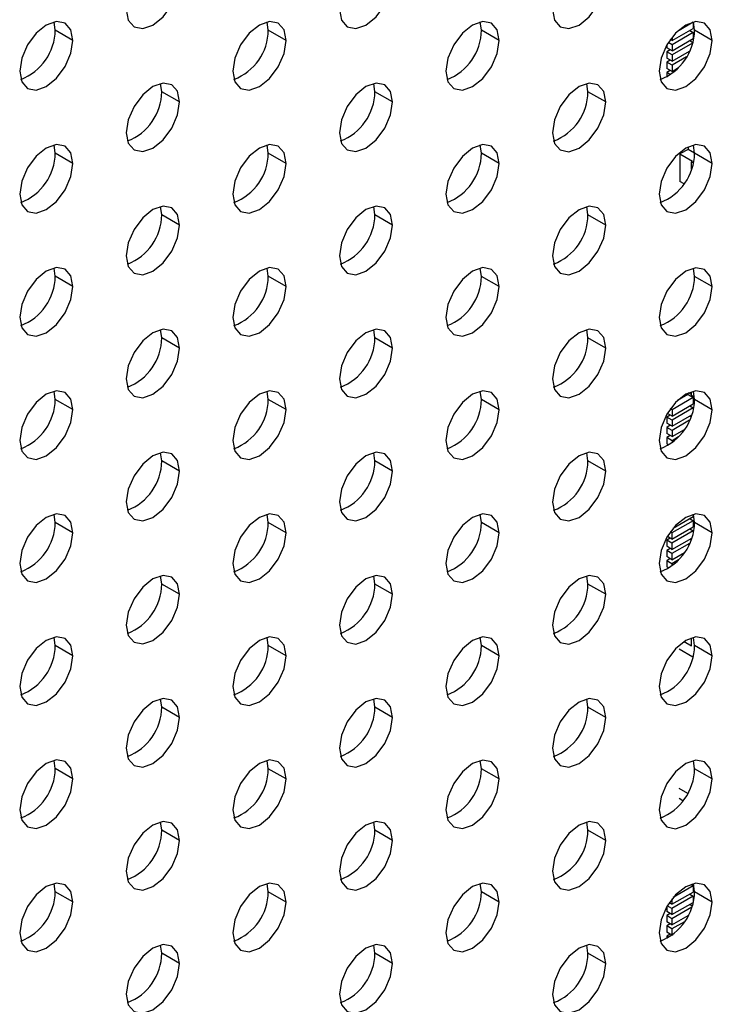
# Model space of a CAD drawing. Header units: millimetres. Extents: x 0 to 1118, y 0 to 864.
# Tile 292 of 304: x 1028.07 to 1032.67, y 672.38 to 678.91. Entities that reach past the tile are written whole.
import ezdxf

# ---------------------------------------------------------------- set-up
doc = ezdxf.new("R2010")
doc.units = ezdxf.units.MM

msp = doc.modelspace()

# ---------------------------------------------------------------- linework, layer by layer
at = {"color": 7, "linetype": 'Continuous', "lineweight": 25}
for p, q in [((1028.3052, 678.8422), (1028.2976, 678.8971)), ((1029.7195, 678.842), (1029.7118, 678.8969)), ((1031.1337, 678.8419), (1031.1261, 678.8968)), ((1032.3983, 678.7725), (1032.5397, 678.8541)), ((1032.5397, 678.8949), (1032.4337, 678.8337)), ((1032.5377, 678.8961), (1032.5397, 678.8949)), ((1032.5397, 678.8949), (1032.5397, 678.8541)), ((1032.5479, 678.8418), (1032.5403, 678.8967)), ((1028.4231, 678.7741), (1028.3052, 678.8422)), ((1029.8373, 678.774), (1029.7195, 678.842)), ((1031.2515, 678.7739), (1031.1337, 678.8419)), ((1032.5397, 678.8269), (1032.3983, 678.7452)), ((1032.3983, 678.7946), (1032.3983, 678.7725)), ((1032.3983, 678.7044), (1032.5397, 678.786)), ((1032.5161, 678.8405), (1032.5397, 678.8269)), ((1032.5397, 678.8269), (1032.5397, 678.786)), ((1032.6657, 678.7737), (1032.5479, 678.8418)), ((1032.3629, 678.7421), (1032.3629, 678.7248)), ((1032.3983, 678.7044), (1032.3629, 678.7248)), ((1032.3983, 678.7452), (1032.3735, 678.7596)), ((1032.3983, 678.7725), (1032.3867, 678.7792)), ((1032.5344, 678.7558), (1032.3983, 678.6772)), ((1032.3983, 678.7452), (1032.3983, 678.7044)), ((1032.5161, 678.7724), (1032.5359, 678.761)), ((1032.3865, 678.7112), (1032.3629, 678.6976)), ((1032.3983, 678.6772), (1032.3629, 678.6976)), ((1032.3629, 678.6976), (1032.3629, 678.6568)), ((1032.3983, 678.6364), (1032.3629, 678.6568)), ((1032.3983, 678.6364), (1032.5147, 678.7036)), ((1032.3983, 678.6772), (1032.3983, 678.6364)), ((1032.4944, 678.6646), (1032.3983, 678.6091)), ((1032.3865, 678.6432), (1032.3629, 678.6296)), ((1032.3983, 678.6091), (1032.3629, 678.6296)), ((1032.3629, 678.6296), (1032.3629, 678.5887)), ((1032.3983, 678.5683), (1032.3629, 678.5887)), ((1032.3983, 678.6091), (1032.3983, 678.5683)), ((1032.3983, 678.5683), (1032.4418, 678.5934)), ((1032.3865, 678.5751), (1032.3629, 678.5615)), ((1032.3886, 678.5467), (1032.3629, 678.5615)), ((1032.3629, 678.5615), (1032.3629, 678.5311)), ((1029.0124, 678.4338), (1029.0047, 678.4887)), ((1030.4266, 678.4337), (1030.4189, 678.4886)), ((1031.8408, 678.4336), (1031.8332, 678.4885)), ((1029.1302, 678.3658), (1029.0124, 678.4338)), ((1030.5444, 678.3657), (1030.4266, 678.4337)), ((1031.9586, 678.3655), (1031.8408, 678.4336)), ((1028.3052, 678.0256), (1028.2976, 678.0805)), ((1029.7195, 678.0255), (1029.7118, 678.0804)), ((1031.1337, 678.0254), (1031.1261, 678.0803)), ((1032.5044, 678.0674), (1032.5044, 678.0512)), ((1032.5479, 678.0252), (1032.5403, 678.0801)), ((1028.4231, 677.9576), (1028.3052, 678.0256)), ((1029.8373, 677.9575), (1029.7195, 678.0255)), ((1031.2515, 677.9573), (1031.1337, 678.0254)), ((1032.5044, 678.0512), (1032.4513, 678.0205)), ((1032.4513, 678.0205), (1032.5338, 677.9729)), ((1032.4513, 678.0205), (1032.4513, 677.8382)), ((1032.5479, 678.026), (1032.5044, 678.0512)), ((1032.6657, 677.9572), (1032.5479, 678.0252)), ((1032.5279, 677.9695), (1032.5338, 677.9729)), ((1032.5279, 677.9195), (1032.5279, 677.9695)), ((1032.5279, 677.9695), (1032.5404, 677.9623)), ((1032.4782, 677.8226), (1032.4513, 677.8382)), ((1029.0124, 677.6173), (1029.0047, 677.6722)), ((1029.1302, 677.5493), (1029.0124, 677.6173)), ((1030.4266, 677.6172), (1030.4189, 677.6721)), ((1030.5444, 677.5491), (1030.4266, 677.6172)), ((1031.8408, 677.617), (1031.8332, 677.6719)), ((1031.9586, 677.549), (1031.8408, 677.617)), ((1028.3052, 677.2091), (1028.2976, 677.264)), ((1029.7195, 677.209), (1029.7118, 677.2638)), ((1031.1337, 677.2088), (1031.1261, 677.2637)), ((1032.5479, 677.2087), (1032.5403, 677.2636)), ((1028.4231, 677.1411), (1028.3052, 677.2091)), ((1029.8373, 677.1409), (1029.7195, 677.209)), ((1031.2515, 677.1408), (1031.1337, 677.2088)), ((1032.6657, 677.1407), (1032.5479, 677.2087)), ((1029.0124, 676.8008), (1029.0047, 676.8556)), ((1030.4266, 676.8006), (1030.4189, 676.8555)), ((1031.8408, 676.8005), (1031.8332, 676.8554)), ((1029.1302, 676.7327), (1029.0124, 676.8008)), ((1030.5444, 676.7326), (1030.4266, 676.8006)), ((1031.9586, 676.7325), (1031.8408, 676.8005)), ((1028.3052, 676.3926), (1028.2976, 676.4474)), ((1029.7195, 676.3924), (1029.7118, 676.4473)), ((1031.1337, 676.3923), (1031.1261, 676.4472)), ((1032.5043, 676.4343), (1032.5043, 676.4249)), ((1032.5279, 676.4249), (1032.5083, 676.4362)), ((1032.5279, 676.4181), (1032.5279, 676.4437)), ((1032.5479, 676.3922), (1032.5403, 676.447)), ((1028.4231, 676.3245), (1028.3052, 676.3926)), ((1029.8373, 676.3244), (1029.7195, 676.3924)), ((1031.2515, 676.3243), (1031.1337, 676.3923)), ((1032.5397, 676.4044), (1032.3983, 676.3228)), ((1032.5043, 676.4249), (1032.4337, 676.3841)), ((1032.5043, 676.4249), (1032.5397, 676.4044)), ((1032.5474, 676.4068), (1032.5279, 676.4181)), ((1032.5397, 676.4044), (1032.5397, 676.3636)), ((1032.6657, 676.3241), (1032.5479, 676.3922)), ((1032.3983, 676.3228), (1032.3867, 676.3295)), ((1032.3983, 676.282), (1032.5397, 676.3636)), ((1032.5397, 676.3364), (1032.3983, 676.2548)), ((1032.3983, 676.3228), (1032.3983, 676.282)), ((1032.5161, 676.35), (1032.5397, 676.3364)), ((1032.5397, 676.3364), (1032.5397, 676.3259)), ((1032.3865, 676.2888), (1032.3629, 676.2752)), ((1032.3983, 676.2548), (1032.3629, 676.2752)), ((1032.3629, 676.2752), (1032.3629, 676.2343)), ((1032.3983, 676.282), (1032.3673, 676.2999)), ((1032.3983, 676.2139), (1032.529, 676.2894)), ((1032.3983, 676.2548), (1032.3983, 676.2139)), ((1032.5147, 676.2539), (1032.3983, 676.1867)), ((1032.5161, 676.282), (1032.5245, 676.2771)), ((1032.3983, 676.2139), (1032.3629, 676.2343)), ((1032.3865, 676.2207), (1032.3629, 676.2071)), ((1032.3983, 676.1867), (1032.3629, 676.2071)), ((1032.3629, 676.2071), (1032.3629, 676.1663)), ((1032.3983, 676.1459), (1032.481, 676.1937)), ((1032.3983, 676.1867), (1032.3983, 676.1459)), ((1032.3983, 676.1459), (1032.3629, 676.1663)), ((1032.3865, 676.1527), (1032.3629, 676.1391)), ((1032.3983, 676.1187), (1032.3629, 676.1391)), ((1032.3629, 676.1391), (1032.3629, 676.0983)), ((1032.4418, 676.1438), (1032.3983, 676.1187)), ((1032.3983, 676.1187), (1032.3983, 676.1041)), ((1032.3775, 676.0898), (1032.3629, 676.0983)), ((1029.0124, 675.9842), (1029.0047, 676.0391)), ((1029.1302, 675.9162), (1029.0124, 675.9842)), ((1030.4266, 675.9841), (1030.4189, 676.039)), ((1030.5444, 675.9161), (1030.4266, 675.9841)), ((1031.8408, 675.984), (1031.8332, 676.0388)), ((1031.9586, 675.9159), (1031.8408, 675.984)), ((1028.3052, 675.576), (1028.2976, 675.6309)), ((1029.7195, 675.5759), (1029.7118, 675.6308)), ((1031.1337, 675.5758), (1031.1261, 675.6306)), ((1032.5397, 675.5879), (1032.3982, 675.5063)), ((1032.4061, 675.538), (1032.5397, 675.6151)), ((1032.5161, 675.6015), (1032.5397, 675.5879)), ((1032.5397, 675.6304), (1032.5397, 675.6151)), ((1032.5397, 675.5879), (1032.5397, 675.5471)), ((1032.5479, 675.5756), (1032.5403, 675.6305)), ((1028.4231, 675.508), (1028.3052, 675.576)), ((1029.8373, 675.5079), (1029.7195, 675.5759)), ((1031.2515, 675.5077), (1031.1337, 675.5758)), ((1032.3982, 675.4654), (1032.5397, 675.5471)), ((1032.5397, 675.5199), (1032.3982, 675.4382)), ((1032.5161, 675.5335), (1032.5397, 675.5199)), ((1032.5397, 675.5199), (1032.5397, 675.5094)), ((1032.6657, 675.5076), (1032.5479, 675.5756)), ((1032.3865, 675.4722), (1032.3629, 675.4586)), ((1032.3982, 675.4382), (1032.3629, 675.4586)), ((1032.3629, 675.4586), (1032.3629, 675.4178)), ((1032.3982, 675.4654), (1032.3673, 675.4833)), ((1032.3982, 675.5063), (1032.3867, 675.513)), ((1032.3982, 675.5063), (1032.3982, 675.4654)), ((1032.3982, 675.3974), (1032.529, 675.4729)), ((1032.5161, 675.4654), (1032.5245, 675.4606)), ((1032.3982, 675.3974), (1032.3629, 675.4178)), ((1032.3865, 675.4042), (1032.3629, 675.3906)), ((1032.3982, 675.3702), (1032.3629, 675.3906)), ((1032.3629, 675.3906), (1032.3629, 675.3498)), ((1032.3982, 675.4382), (1032.3982, 675.3974)), ((1032.5147, 675.4374), (1032.3982, 675.3702)), ((1032.3982, 675.3293), (1032.3629, 675.3498)), ((1032.3865, 675.3361), (1032.3629, 675.3225)), ((1032.3982, 675.3021), (1032.3629, 675.3225)), ((1032.3629, 675.3225), (1032.3629, 675.2817)), ((1032.3982, 675.3293), (1032.481, 675.3771)), ((1032.3982, 675.3702), (1032.3982, 675.3293)), ((1032.4418, 675.3273), (1032.3982, 675.3021)), ((1032.3775, 675.2733), (1032.3629, 675.2817)), ((1032.3982, 675.3021), (1032.3982, 675.2875)), ((1029.0124, 675.1677), (1029.0047, 675.2226)), ((1030.4266, 675.1675), (1030.4189, 675.2224)), ((1031.8408, 675.1674), (1031.8332, 675.2223)), ((1029.1302, 675.0996), (1029.0124, 675.1677)), ((1030.5444, 675.0995), (1030.4266, 675.1675)), ((1031.9586, 675.0994), (1031.8408, 675.1674)), ((1028.3052, 674.7595), (1028.2976, 674.8144)), ((1029.7195, 674.7593), (1029.7118, 674.8142)), ((1031.1337, 674.7592), (1031.1261, 674.8141)), ((1032.5279, 674.7578), (1032.5279, 674.8106)), ((1032.5479, 674.7591), (1032.5403, 674.814)), ((1028.4231, 674.6914), (1028.3052, 674.7595)), ((1029.8373, 674.6913), (1029.7195, 674.7593)), ((1031.2515, 674.6912), (1031.1337, 674.7592)), ((1032.4454, 674.7373), (1032.5375, 674.6841)), ((1032.4781, 674.7865), (1032.5279, 674.7578)), ((1032.6657, 674.691), (1032.5479, 674.7591)), ((1029.0124, 674.3511), (1029.0047, 674.406)), ((1029.1302, 674.2831), (1029.0124, 674.3511)), ((1030.4266, 674.351), (1030.4189, 674.4059)), ((1030.5444, 674.283), (1030.4266, 674.351)), ((1031.8408, 674.3509), (1031.8332, 674.4058)), ((1031.9586, 674.2828), (1031.8408, 674.3509)), ((1028.3052, 673.9429), (1028.2976, 673.9978)), ((1029.7195, 673.9428), (1029.7118, 673.9977)), ((1031.1337, 673.9427), (1031.1261, 673.9976)), ((1032.5479, 673.9425), (1032.5403, 673.9974)), ((1028.4231, 673.8749), (1028.3052, 673.9429)), ((1029.8373, 673.8748), (1029.7195, 673.9428)), ((1031.2515, 673.8746), (1031.1337, 673.9427)), ((1032.6657, 673.8745), (1032.5479, 673.9425)), ((1032.5022, 673.7791), (1032.4454, 673.8119)), ((1032.4707, 673.7293), (1032.4454, 673.7439)), ((1029.0124, 673.5346), (1029.0047, 673.5895)), ((1030.4266, 673.5345), (1030.4189, 673.5893)), ((1031.8408, 673.5343), (1031.8332, 673.5892)), ((1029.1302, 673.4666), (1029.0124, 673.5346)), ((1030.5444, 673.4664), (1030.4266, 673.5345)), ((1031.9586, 673.4663), (1031.8408, 673.5343)), ((1028.3052, 673.1264), (1028.2976, 673.1813)), ((1029.7195, 673.1263), (1029.7118, 673.1811)), ((1031.1337, 673.1261), (1031.1261, 673.181)), ((1032.5221, 673.1756), (1032.5396, 673.1655)), ((1032.5479, 673.126), (1032.5403, 673.1809)), ((1028.4231, 673.0584), (1028.3052, 673.1264)), ((1029.8373, 673.0582), (1029.7195, 673.1263)), ((1031.2515, 673.0581), (1031.1337, 673.1261)), ((1032.3982, 673.043), (1032.5396, 673.1246)), ((1032.5396, 673.1655), (1032.4061, 673.0884)), ((1032.5161, 673.111), (1032.5396, 673.0974)), ((1032.5396, 673.1655), (1032.5396, 673.1246)), ((1032.6657, 673.058), (1032.5479, 673.126)), ((1032.3864, 673.0498), (1032.372, 673.0415)), ((1032.3982, 673.043), (1032.3799, 673.0536)), ((1032.5396, 673.0974), (1032.3982, 673.0158)), ((1032.3982, 673.0787), (1032.3982, 673.043)), ((1032.3982, 672.975), (1032.5388, 673.0561)), ((1032.5161, 673.043), (1032.5324, 673.0335)), ((1032.5396, 673.0974), (1032.5396, 673.0596)), ((1032.3629, 673.0262), (1032.3629, 672.9954)), ((1032.3982, 672.975), (1032.3629, 672.9954)), ((1032.3864, 672.9818), (1032.3629, 672.9682)), ((1032.3982, 673.0158), (1032.3672, 673.0337)), ((1032.529, 673.0232), (1032.3982, 672.9477)), ((1032.3982, 673.0158), (1032.3982, 672.975)), ((1032.3982, 672.9477), (1032.3629, 672.9682)), ((1032.3629, 672.9682), (1032.3629, 672.9273)), ((1032.3982, 672.9069), (1032.3629, 672.9273)), ((1032.3864, 672.9137), (1032.3629, 672.9001)), ((1032.3982, 672.9069), (1032.5055, 672.9688)), ((1032.3982, 672.9477), (1032.3982, 672.9069)), ((1032.481, 672.9275), (1032.3982, 672.8797)), ((1032.3982, 672.8797), (1032.3629, 672.9001)), ((1032.3629, 672.9001), (1032.3629, 672.8593)), ((1032.3982, 672.8389), (1032.3629, 672.8593)), ((1032.3864, 672.8457), (1032.3629, 672.8321)), ((1032.3982, 672.8797), (1032.3982, 672.8389)), ((1032.3982, 672.8389), (1032.4033, 672.8418)), ((1032.3775, 672.8236), (1032.3629, 672.8321)), ((1032.3629, 672.8321), (1032.3629, 672.8153)), ((1029.0124, 672.7181), (1029.0047, 672.7729)), ((1029.1302, 672.65), (1029.0124, 672.7181)), ((1030.4266, 672.7179), (1030.4189, 672.7728)), ((1030.5444, 672.6499), (1030.4266, 672.7179)), ((1031.8408, 672.7178), (1031.8332, 672.7727)), ((1031.9586, 672.6498), (1031.8408, 672.7178))]:
    msp.add_line(p, q, dxfattribs=at)
at = {"color": 7, "linetype": 'Continuous', "lineweight": 25, "flags": 128}
for points in [[(1028.7767, 678.9782), (1028.7901, 678.9079), (1028.8284, 678.8638), (1028.8858, 678.8527), (1028.9534, 678.8762), (1029.0211, 678.9308), (1029.0784, 679.0081), (1029.1167, 679.0965), (1029.1302, 679.1824)], [(1030.1909, 678.9781), (1030.2043, 678.9078), (1030.2426, 678.8637), (1030.3, 678.8525), (1030.3676, 678.876), (1030.4353, 678.9306), (1030.4926, 679.008), (1030.531, 679.0963), (1030.5444, 679.1822)], [(1031.6051, 678.978), (1031.6185, 678.9076), (1031.6569, 678.8635), (1031.7142, 678.8524), (1031.7819, 678.8759), (1031.8495, 678.9305), (1031.9069, 679.0079), (1031.9452, 679.0962), (1031.9586, 679.1821)], [(1028.4231, 678.7741), (1028.4096, 678.8445), (1028.3713, 678.8886), (1028.314, 678.8997), (1028.2463, 678.8762), (1028.1787, 678.8216), (1028.1213, 678.7443), (1028.083, 678.6559), (1028.0695, 678.57)], [(1029.8373, 678.774), (1029.8239, 678.8444), (1029.7855, 678.8885), (1029.7282, 678.8996), (1029.6605, 678.8761), (1029.5929, 678.8215), (1029.5355, 678.7441), (1029.4972, 678.6558), (1029.4838, 678.5699)], [(1031.2515, 678.7739), (1031.2381, 678.8442), (1031.1997, 678.8883), (1031.1424, 678.8995), (1031.0747, 678.876), (1031.0071, 678.8214), (1030.9497, 678.744), (1030.9114, 678.6557), (1030.898, 678.5698)], [(1032.6657, 678.7737), (1032.6523, 678.8441), (1032.614, 678.8882), (1032.5566, 678.8993), (1032.489, 678.8758), (1032.4213, 678.8212), (1032.364, 678.7439), (1032.3256, 678.6555), (1032.3122, 678.5696)], [(1028.0695, 678.57), (1028.083, 678.4997), (1028.1213, 678.4556), (1028.1787, 678.4444), (1028.2463, 678.468), (1028.314, 678.5226), (1028.3713, 678.5999), (1028.4096, 678.6883), (1028.4231, 678.7741)], [(1029.4838, 678.5699), (1029.4972, 678.4996), (1029.5355, 678.4555), (1029.5929, 678.4443), (1029.6605, 678.4678), (1029.7282, 678.5224), (1029.7855, 678.5998), (1029.8239, 678.6881), (1029.8373, 678.774)], [(1030.898, 678.5698), (1030.9114, 678.4994), (1030.9497, 678.4553), (1031.0071, 678.4442), (1031.0747, 678.4677), (1031.1424, 678.5223), (1031.1997, 678.5996), (1031.2381, 678.688), (1031.2515, 678.7739)], [(1032.3122, 678.5696), (1032.3256, 678.4993), (1032.364, 678.4552), (1032.4213, 678.444), (1032.489, 678.4676), (1032.5566, 678.5222), (1032.614, 678.5995), (1032.6523, 678.6879), (1032.6657, 678.7737)], [(1029.1302, 678.3658), (1029.1167, 678.4362), (1029.0784, 678.4803), (1029.0211, 678.4914), (1028.9534, 678.4679), (1028.8858, 678.4133), (1028.8284, 678.3359), (1028.7901, 678.2476), (1028.7767, 678.1617)], [(1030.5444, 678.3657), (1030.531, 678.436), (1030.4926, 678.4801), (1030.4353, 678.4913), (1030.3676, 678.4678), (1030.3, 678.4132), (1030.2426, 678.3358), (1030.2043, 678.2475), (1030.1909, 678.1616)], [(1031.9586, 678.3655), (1031.9452, 678.4359), (1031.9069, 678.48), (1031.8495, 678.4911), (1031.7819, 678.4676), (1031.7142, 678.413), (1031.6569, 678.3357), (1031.6185, 678.2473), (1031.6051, 678.1614)], [(1028.7767, 678.1617), (1028.7901, 678.0914), (1028.8284, 678.0473), (1028.8858, 678.0361), (1028.9534, 678.0596), (1029.0211, 678.1142), (1029.0784, 678.1916), (1029.1167, 678.2799), (1029.1302, 678.3658)], [(1030.1909, 678.1616), (1030.2043, 678.0912), (1030.2426, 678.0471), (1030.3, 678.036), (1030.3676, 678.0595), (1030.4353, 678.1141), (1030.4926, 678.1914), (1030.531, 678.2798), (1030.5444, 678.3657)], [(1031.6051, 678.1614), (1031.6185, 678.0911), (1031.6569, 678.047), (1031.7142, 678.0358), (1031.7819, 678.0594), (1031.8495, 678.114), (1031.9069, 678.1913), (1031.9452, 678.2797), (1031.9586, 678.3655)], [(1028.4231, 677.9576), (1028.4096, 678.028), (1028.3713, 678.0721), (1028.314, 678.0832), (1028.2463, 678.0597), (1028.1787, 678.0051), (1028.1213, 677.9277), (1028.083, 677.8394), (1028.0695, 677.7535)], [(1029.8373, 677.9575), (1029.8239, 678.0278), (1029.7855, 678.0719), (1029.7282, 678.0831), (1029.6605, 678.0596), (1029.5929, 678.005), (1029.5355, 677.9276), (1029.4972, 677.8393), (1029.4838, 677.7534)], [(1031.2515, 677.9573), (1031.2381, 678.0277), (1031.1997, 678.0718), (1031.1424, 678.0829), (1031.0747, 678.0594), (1031.0071, 678.0048), (1030.9497, 677.9275), (1030.9114, 677.8391), (1030.898, 677.7532)], [(1032.6657, 677.9572), (1032.6523, 678.0276), (1032.614, 678.0717), (1032.5566, 678.0828), (1032.489, 678.0593), (1032.4213, 678.0047), (1032.364, 677.9273), (1032.3256, 677.839), (1032.3122, 677.7531)], [(1028.0695, 677.7535), (1028.083, 677.6832), (1028.1213, 677.639), (1028.1787, 677.6279), (1028.2463, 677.6514), (1028.314, 677.706), (1028.3713, 677.7834), (1028.4096, 677.8717), (1028.4231, 677.9576)], [(1029.4838, 677.7534), (1029.4972, 677.683), (1029.5355, 677.6389), (1029.5929, 677.6278), (1029.6605, 677.6513), (1029.7282, 677.7059), (1029.7855, 677.7832), (1029.8239, 677.8716), (1029.8373, 677.9575)], [(1030.898, 677.7532), (1030.9114, 677.6829), (1030.9497, 677.6388), (1031.0071, 677.6276), (1031.0747, 677.6512), (1031.1424, 677.7057), (1031.1997, 677.7831), (1031.2381, 677.8715), (1031.2515, 677.9573)], [(1032.3122, 677.7531), (1032.3256, 677.6828), (1032.364, 677.6387), (1032.4213, 677.6275), (1032.489, 677.651), (1032.5566, 677.7056), (1032.614, 677.783), (1032.6523, 677.8713), (1032.6657, 677.9572)], [(1029.1302, 677.5493), (1029.1167, 677.6196), (1029.0784, 677.6637), (1029.0211, 677.6749), (1028.9534, 677.6514), (1028.8858, 677.5968), (1028.8284, 677.5194), (1028.7901, 677.4311), (1028.7767, 677.3452)], [(1030.5444, 677.5491), (1030.531, 677.6195), (1030.4926, 677.6636), (1030.4353, 677.6747), (1030.3676, 677.6512), (1030.3, 677.5966), (1030.2426, 677.5193), (1030.2043, 677.4309), (1030.1909, 677.345)], [(1031.9586, 677.549), (1031.9452, 677.6194), (1031.9069, 677.6635), (1031.8495, 677.6746), (1031.7819, 677.6511), (1031.7142, 677.5965), (1031.6569, 677.5191), (1031.6185, 677.4308), (1031.6051, 677.3449)], [(1028.7767, 677.3452), (1028.7901, 677.2748), (1028.8284, 677.2307), (1028.8858, 677.2196), (1028.9534, 677.2431), (1029.0211, 677.2977), (1029.0784, 677.375), (1029.1167, 677.4634), (1029.1302, 677.5493)], [(1030.1909, 677.345), (1030.2043, 677.2747), (1030.2426, 677.2306), (1030.3, 677.2194), (1030.3676, 677.243), (1030.4353, 677.2975), (1030.4926, 677.3749), (1030.531, 677.4633), (1030.5444, 677.5491)], [(1031.6051, 677.3449), (1031.6185, 677.2746), (1031.6569, 677.2304), (1031.7142, 677.2193), (1031.7819, 677.2428), (1031.8495, 677.2974), (1031.9069, 677.3748), (1031.9452, 677.4631), (1031.9586, 677.549)], [(1028.4231, 677.1411), (1028.4096, 677.2114), (1028.3713, 677.2555), (1028.314, 677.2667), (1028.2463, 677.2432), (1028.1787, 677.1886), (1028.1213, 677.1112), (1028.083, 677.0229), (1028.0695, 676.937)], [(1029.8373, 677.1409), (1029.8239, 677.2113), (1029.7855, 677.2554), (1029.7282, 677.2665), (1029.6605, 677.243), (1029.5929, 677.1884), (1029.5355, 677.1111), (1029.4972, 677.0227), (1029.4838, 676.9368)], [(1031.2515, 677.1408), (1031.2381, 677.2112), (1031.1997, 677.2553), (1031.1424, 677.2664), (1031.0747, 677.2429), (1031.0071, 677.1883), (1030.9497, 677.1109), (1030.9114, 677.0226), (1030.898, 676.9367)], [(1032.6657, 677.1407), (1032.6523, 677.211), (1032.614, 677.2551), (1032.5566, 677.2663), (1032.489, 677.2428), (1032.4213, 677.1882), (1032.364, 677.1108), (1032.3256, 677.0225), (1032.3122, 676.9366)], [(1028.0695, 676.937), (1028.083, 676.8666), (1028.1213, 676.8225), (1028.1787, 676.8114), (1028.2463, 676.8349), (1028.314, 676.8895), (1028.3713, 676.9668), (1028.4096, 677.0552), (1028.4231, 677.1411)], [(1029.4838, 676.9368), (1029.4972, 676.8665), (1029.5355, 676.8224), (1029.5929, 676.8112), (1029.6605, 676.8347), (1029.7282, 676.8893), (1029.7855, 676.9667), (1029.8239, 677.055), (1029.8373, 677.1409)], [(1030.898, 676.9367), (1030.9114, 676.8663), (1030.9497, 676.8222), (1031.0071, 676.8111), (1031.0747, 676.8346), (1031.1424, 676.8892), (1031.1997, 676.9666), (1031.2381, 677.0549), (1031.2515, 677.1408)], [(1032.3122, 676.9366), (1032.3256, 676.8662), (1032.364, 676.8221), (1032.4213, 676.811), (1032.489, 676.8345), (1032.5566, 676.8891), (1032.614, 676.9664), (1032.6523, 677.0548), (1032.6657, 677.1407)], [(1029.1302, 676.7327), (1029.1167, 676.8031), (1029.0784, 676.8472), (1029.0211, 676.8583), (1028.9534, 676.8348), (1028.8858, 676.7802), (1028.8284, 676.7029), (1028.7901, 676.6145), (1028.7767, 676.5286)], [(1030.5444, 676.7326), (1030.531, 676.8029), (1030.4926, 676.8471), (1030.4353, 676.8582), (1030.3676, 676.8347), (1030.3, 676.7801), (1030.2426, 676.7027), (1030.2043, 676.6144), (1030.1909, 676.5285)], [(1031.9586, 676.7325), (1031.9452, 676.8028), (1031.9069, 676.8469), (1031.8495, 676.8581), (1031.7819, 676.8345), (1031.7142, 676.78), (1031.6569, 676.7026), (1031.6185, 676.6142), (1031.6051, 676.5284)], [(1028.7767, 676.5286), (1028.7901, 676.4583), (1028.8284, 676.4142), (1028.8858, 676.403), (1028.9534, 676.4265), (1029.0211, 676.4811), (1029.0784, 676.5585), (1029.1167, 676.6468), (1029.1302, 676.7327)], [(1030.1909, 676.5285), (1030.2043, 676.4581), (1030.2426, 676.414), (1030.3, 676.4029), (1030.3676, 676.4264), (1030.4353, 676.481), (1030.4926, 676.5584), (1030.531, 676.6467), (1030.5444, 676.7326)], [(1031.6051, 676.5284), (1031.6185, 676.458), (1031.6569, 676.4139), (1031.7142, 676.4028), (1031.7819, 676.4263), (1031.8495, 676.4809), (1031.9069, 676.5582), (1031.9452, 676.6466), (1031.9586, 676.7325)], [(1028.4231, 676.3245), (1028.4096, 676.3949), (1028.3713, 676.439), (1028.314, 676.4501), (1028.2463, 676.4266), (1028.1787, 676.372), (1028.1213, 676.2947), (1028.083, 676.2063), (1028.0695, 676.1204)], [(1029.8373, 676.3244), (1029.8239, 676.3947), (1029.7855, 676.4388), (1029.7282, 676.45), (1029.6605, 676.4265), (1029.5929, 676.3719), (1029.5355, 676.2945), (1029.4972, 676.2062), (1029.4838, 676.1203)], [(1031.2515, 676.3243), (1031.2381, 676.3946), (1031.1997, 676.4387), (1031.1424, 676.4499), (1031.0747, 676.4263), (1031.0071, 676.3718), (1030.9497, 676.2944), (1030.9114, 676.206), (1030.898, 676.1202)], [(1032.6657, 676.3241), (1032.6523, 676.3945), (1032.614, 676.4386), (1032.5566, 676.4497), (1032.489, 676.4262), (1032.4213, 676.3716), (1032.364, 676.2943), (1032.3256, 676.2059), (1032.3122, 676.12)], [(1028.0695, 676.1204), (1028.083, 676.0501), (1028.1213, 676.006), (1028.1787, 675.9948), (1028.2463, 676.0183), (1028.314, 676.0729), (1028.3713, 676.1503), (1028.4096, 676.2386), (1028.4231, 676.3245)], [(1029.4838, 676.1203), (1029.4972, 676.0499), (1029.5355, 676.0058), (1029.5929, 675.9947), (1029.6605, 676.0182), (1029.7282, 676.0728), (1029.7855, 676.1502), (1029.8239, 676.2385), (1029.8373, 676.3244)], [(1030.898, 676.1202), (1030.9114, 676.0498), (1030.9497, 676.0057), (1031.0071, 675.9946), (1031.0747, 676.0181), (1031.1424, 676.0727), (1031.1997, 676.15), (1031.2381, 676.2384), (1031.2515, 676.3243)], [(1032.3122, 676.12), (1032.3256, 676.0497), (1032.364, 676.0056), (1032.4213, 675.9944), (1032.489, 676.0179), (1032.5566, 676.0725), (1032.614, 676.1499), (1032.6523, 676.2382), (1032.6657, 676.3241)], [(1029.1302, 675.9162), (1029.1167, 675.9865), (1029.0784, 676.0306), (1029.0211, 676.0418), (1028.9534, 676.0183), (1028.8858, 675.9637), (1028.8284, 675.8863), (1028.7901, 675.798), (1028.7767, 675.7121)], [(1030.5444, 675.9161), (1030.531, 675.9864), (1030.4926, 676.0305), (1030.4353, 676.0417), (1030.3676, 676.0181), (1030.3, 675.9635), (1030.2426, 675.8862), (1030.2043, 675.7978), (1030.1909, 675.712)], [(1031.9586, 675.9159), (1031.9452, 675.9863), (1031.9069, 676.0304), (1031.8495, 676.0415), (1031.7819, 676.018), (1031.7142, 675.9634), (1031.6569, 675.8861), (1031.6185, 675.7977), (1031.6051, 675.7118)], [(1028.7767, 675.7121), (1028.7901, 675.6417), (1028.8284, 675.5976), (1028.8858, 675.5865), (1028.9534, 675.61), (1029.0211, 675.6646), (1029.0784, 675.742), (1029.1167, 675.8303), (1029.1302, 675.9162)], [(1030.1909, 675.712), (1030.2043, 675.6416), (1030.2426, 675.5975), (1030.3, 675.5864), (1030.3676, 675.6099), (1030.4353, 675.6645), (1030.4926, 675.7418), (1030.531, 675.8302), (1030.5444, 675.9161)], [(1031.6051, 675.7118), (1031.6185, 675.6415), (1031.6569, 675.5974), (1031.7142, 675.5862), (1031.7819, 675.6097), (1031.8495, 675.6643), (1031.9069, 675.7417), (1031.9452, 675.83), (1031.9586, 675.9159)], [(1028.4231, 675.508), (1028.4096, 675.5783), (1028.3713, 675.6224), (1028.314, 675.6336), (1028.2463, 675.6101), (1028.1787, 675.5555), (1028.1213, 675.4781), (1028.083, 675.3898), (1028.0695, 675.3039)], [(1029.8373, 675.5079), (1029.8239, 675.5782), (1029.7855, 675.6223), (1029.7282, 675.6335), (1029.6605, 675.6099), (1029.5929, 675.5553), (1029.5355, 675.478), (1029.4972, 675.3896), (1029.4838, 675.3037)], [(1031.2515, 675.5077), (1031.2381, 675.5781), (1031.1997, 675.6222), (1031.1424, 675.6333), (1031.0747, 675.6098), (1031.0071, 675.5552), (1030.9497, 675.4779), (1030.9114, 675.3895), (1030.898, 675.3036)], [(1032.6657, 675.5076), (1032.6523, 675.5779), (1032.614, 675.622), (1032.5566, 675.6332), (1032.489, 675.6097), (1032.4213, 675.5551), (1032.364, 675.4777), (1032.3256, 675.3894), (1032.3122, 675.3035)], [(1028.0695, 675.3039), (1028.083, 675.2335), (1028.1213, 675.1894), (1028.1787, 675.1783), (1028.2463, 675.2018), (1028.314, 675.2564), (1028.3713, 675.3337), (1028.4096, 675.4221), (1028.4231, 675.508)], [(1029.4838, 675.3037), (1029.4972, 675.2334), (1029.5355, 675.1893), (1029.5929, 675.1782), (1029.6605, 675.2017), (1029.7282, 675.2563), (1029.7855, 675.3336), (1029.8239, 675.422), (1029.8373, 675.5079)], [(1030.898, 675.3036), (1030.9114, 675.2333), (1030.9497, 675.1892), (1031.0071, 675.178), (1031.0747, 675.2015), (1031.1424, 675.2561), (1031.1997, 675.3335), (1031.2381, 675.4218), (1031.2515, 675.5077)], [(1032.3122, 675.3035), (1032.3256, 675.2331), (1032.364, 675.189), (1032.4213, 675.1779), (1032.489, 675.2014), (1032.5566, 675.256), (1032.614, 675.3334), (1032.6523, 675.4217), (1032.6657, 675.5076)], [(1029.1302, 675.0996), (1029.1167, 675.17), (1029.0784, 675.2141), (1029.0211, 675.2252), (1028.9534, 675.2017), (1028.8858, 675.1471), (1028.8284, 675.0698), (1028.7901, 674.9814), (1028.7767, 674.8955)], [(1030.5444, 675.0995), (1030.531, 675.1699), (1030.4926, 675.214), (1030.4353, 675.2251), (1030.3676, 675.2016), (1030.3, 675.147), (1030.2426, 675.0696), (1030.2043, 674.9813), (1030.1909, 674.8954)], [(1031.9586, 675.0994), (1031.9452, 675.1697), (1031.9069, 675.2138), (1031.8495, 675.225), (1031.7819, 675.2015), (1031.7142, 675.1469), (1031.6569, 675.0695), (1031.6185, 674.9812), (1031.6051, 674.8953)], [(1028.7767, 674.8955), (1028.7901, 674.8252), (1028.8284, 674.7811), (1028.8858, 674.7699), (1028.9534, 674.7935), (1029.0211, 674.8481), (1029.0784, 674.9254), (1029.1167, 675.0138), (1029.1302, 675.0996)], [(1030.1909, 674.8954), (1030.2043, 674.8251), (1030.2426, 674.781), (1030.3, 674.7698), (1030.3676, 674.7933), (1030.4353, 674.8479), (1030.4926, 674.9253), (1030.531, 675.0136), (1030.5444, 675.0995)], [(1031.6051, 674.8953), (1031.6185, 674.8249), (1031.6569, 674.7808), (1031.7142, 674.7697), (1031.7819, 674.7932), (1031.8495, 674.8478), (1031.9069, 674.9251), (1031.9452, 675.0135), (1031.9586, 675.0994)], [(1028.4231, 674.6914), (1028.4096, 674.7618), (1028.3713, 674.8059), (1028.314, 674.817), (1028.2463, 674.7935), (1028.1787, 674.7389), (1028.1213, 674.6616), (1028.083, 674.5732), (1028.0695, 674.4873)], [(1029.8373, 674.6913), (1029.8239, 674.7617), (1029.7855, 674.8058), (1029.7282, 674.8169), (1029.6605, 674.7934), (1029.5929, 674.7388), (1029.5355, 674.6614), (1029.4972, 674.5731), (1029.4838, 674.4872)], [(1031.2515, 674.6912), (1031.2381, 674.7615), (1031.1997, 674.8056), (1031.1424, 674.8168), (1031.0747, 674.7933), (1031.0071, 674.7387), (1030.9497, 674.6613), (1030.9114, 674.573), (1030.898, 674.4871)], [(1032.6657, 674.691), (1032.6523, 674.7614), (1032.614, 674.8055), (1032.5566, 674.8166), (1032.489, 674.7931), (1032.4213, 674.7385), (1032.364, 674.6612), (1032.3256, 674.5728), (1032.3122, 674.4869)], [(1028.0695, 674.4873), (1028.083, 674.417), (1028.1213, 674.3729), (1028.1787, 674.3617), (1028.2463, 674.3853), (1028.314, 674.4398), (1028.3713, 674.5172), (1028.4096, 674.6056), (1028.4231, 674.6914)], [(1029.4838, 674.4872), (1029.4972, 674.4169), (1029.5355, 674.3728), (1029.5929, 674.3616), (1029.6605, 674.3851), (1029.7282, 674.4397), (1029.7855, 674.5171), (1029.8239, 674.6054), (1029.8373, 674.6913)], [(1030.898, 674.4871), (1030.9114, 674.4167), (1030.9497, 674.3726), (1031.0071, 674.3615), (1031.0747, 674.385), (1031.1424, 674.4396), (1031.1997, 674.5169), (1031.2381, 674.6053), (1031.2515, 674.6912)], [(1032.3122, 674.4869), (1032.3256, 674.4166), (1032.364, 674.3725), (1032.4213, 674.3613), (1032.489, 674.3849), (1032.5566, 674.4395), (1032.614, 674.5168), (1032.6523, 674.6052), (1032.6657, 674.691)], [(1029.1302, 674.2831), (1029.1167, 674.3535), (1029.0784, 674.3976), (1029.0211, 674.4087), (1028.9534, 674.3852), (1028.8858, 674.3306), (1028.8284, 674.2532), (1028.7901, 674.1649), (1028.7767, 674.079)], [(1030.5444, 674.283), (1030.531, 674.3533), (1030.4926, 674.3974), (1030.4353, 674.4086), (1030.3676, 674.3851), (1030.3, 674.3305), (1030.2426, 674.2531), (1030.2043, 674.1648), (1030.1909, 674.0789)], [(1031.9586, 674.2828), (1031.9452, 674.3532), (1031.9069, 674.3973), (1031.8495, 674.4084), (1031.7819, 674.3849), (1031.7142, 674.3303), (1031.6569, 674.253), (1031.6185, 674.1646), (1031.6051, 674.0787)], [(1028.7767, 674.079), (1028.7901, 674.0087), (1028.8284, 673.9645), (1028.8858, 673.9534), (1028.9534, 673.9769), (1029.0211, 674.0315), (1029.0784, 674.1089), (1029.1167, 674.1972), (1029.1302, 674.2831)], [(1030.1909, 674.0789), (1030.2043, 674.0085), (1030.2426, 673.9644), (1030.3, 673.9533), (1030.3676, 673.9768), (1030.4353, 674.0314), (1030.4926, 674.1087), (1030.531, 674.1971), (1030.5444, 674.283)], [(1031.6051, 674.0787), (1031.6185, 674.0084), (1031.6569, 673.9643), (1031.7142, 673.9531), (1031.7819, 673.9767), (1031.8495, 674.0312), (1031.9069, 674.1086), (1031.9452, 674.197), (1031.9586, 674.2828)], [(1028.4231, 673.8749), (1028.4096, 673.9453), (1028.3713, 673.9894), (1028.314, 674.0005), (1028.2463, 673.977), (1028.1787, 673.9224), (1028.1213, 673.845), (1028.083, 673.7567), (1028.0695, 673.6708)], [(1029.8373, 673.8748), (1029.8239, 673.9451), (1029.7855, 673.9892), (1029.7282, 674.0004), (1029.6605, 673.9769), (1029.5929, 673.9223), (1029.5355, 673.8449), (1029.4972, 673.7566), (1029.4838, 673.6707)], [(1031.2515, 673.8746), (1031.2381, 673.945), (1031.1997, 673.9891), (1031.1424, 674.0002), (1031.0747, 673.9767), (1031.0071, 673.9221), (1030.9497, 673.8448), (1030.9114, 673.7564), (1030.898, 673.6705)], [(1032.6657, 673.8745), (1032.6523, 673.9449), (1032.614, 673.989), (1032.5566, 674.0001), (1032.489, 673.9766), (1032.4213, 673.922), (1032.364, 673.8446), (1032.3256, 673.7563), (1032.3122, 673.6704)], [(1028.0695, 673.6708), (1028.083, 673.6005), (1028.1213, 673.5563), (1028.1787, 673.5452), (1028.2463, 673.5687), (1028.314, 673.6233), (1028.3713, 673.7007), (1028.4096, 673.789), (1028.4231, 673.8749)], [(1029.4838, 673.6707), (1029.4972, 673.6003), (1029.5355, 673.5562), (1029.5929, 673.5451), (1029.6605, 673.5686), (1029.7282, 673.6232), (1029.7855, 673.7005), (1029.8239, 673.7889), (1029.8373, 673.8748)], [(1030.898, 673.6705), (1030.9114, 673.6002), (1030.9497, 673.5561), (1031.0071, 673.5449), (1031.0747, 673.5685), (1031.1424, 673.623), (1031.1997, 673.7004), (1031.2381, 673.7888), (1031.2515, 673.8746)], [(1032.3122, 673.6704), (1032.3256, 673.6001), (1032.364, 673.5559), (1032.4213, 673.5448), (1032.489, 673.5683), (1032.5566, 673.6229), (1032.614, 673.7003), (1032.6523, 673.7886), (1032.6657, 673.8745)], [(1029.1302, 673.4666), (1029.1167, 673.5369), (1029.0784, 673.581), (1029.0211, 673.5922), (1028.9534, 673.5687), (1028.8858, 673.5141), (1028.8284, 673.4367), (1028.7901, 673.3484), (1028.7767, 673.2625)], [(1030.5444, 673.4664), (1030.531, 673.5368), (1030.4926, 673.5809), (1030.4353, 673.592), (1030.3676, 673.5685), (1030.3, 673.5139), (1030.2426, 673.4366), (1030.2043, 673.3482), (1030.1909, 673.2623)], [(1031.9586, 673.4663), (1031.9452, 673.5367), (1031.9069, 673.5808), (1031.8495, 673.5919), (1031.7819, 673.5684), (1031.7142, 673.5138), (1031.6569, 673.4364), (1031.6185, 673.3481), (1031.6051, 673.2622)], [(1028.7767, 673.2625), (1028.7901, 673.1921), (1028.8284, 673.148), (1028.8858, 673.1369), (1028.9534, 673.1604), (1029.0211, 673.215), (1029.0784, 673.2923), (1029.1167, 673.3807), (1029.1302, 673.4666)], [(1030.1909, 673.2623), (1030.2043, 673.192), (1030.2426, 673.1479), (1030.3, 673.1367), (1030.3676, 673.1602), (1030.4353, 673.2148), (1030.4926, 673.2922), (1030.531, 673.3805), (1030.5444, 673.4664)], [(1031.6051, 673.2622), (1031.6185, 673.1918), (1031.6569, 673.1477), (1031.7142, 673.1366), (1031.7819, 673.1601), (1031.8495, 673.2147), (1031.9069, 673.2921), (1031.9452, 673.3804), (1031.9586, 673.4663)], [(1028.4231, 673.0584), (1028.4096, 673.1287), (1028.3713, 673.1728), (1028.314, 673.184), (1028.2463, 673.1604), (1028.1787, 673.1059), (1028.1213, 673.0285), (1028.083, 672.9401), (1028.0695, 672.8543)], [(1029.8373, 673.0582), (1029.8239, 673.1286), (1029.7855, 673.1727), (1029.7282, 673.1838), (1029.6605, 673.1603), (1029.5929, 673.1057), (1029.5355, 673.0284), (1029.4972, 672.94), (1029.4838, 672.8541)], [(1031.2515, 673.0581), (1031.2381, 673.1284), (1031.1997, 673.1726), (1031.1424, 673.1837), (1031.0747, 673.1602), (1031.0071, 673.1056), (1030.9497, 673.0282), (1030.9114, 672.9399), (1030.898, 672.854)], [(1032.6657, 673.058), (1032.6523, 673.1283), (1032.614, 673.1724), (1032.5566, 673.1836), (1032.489, 673.16), (1032.4213, 673.1055), (1032.364, 673.0281), (1032.3256, 672.9397), (1032.3122, 672.8539)], [(1028.0695, 672.8543), (1028.083, 672.7839), (1028.1213, 672.7398), (1028.1787, 672.7287), (1028.2463, 672.7522), (1028.314, 672.8068), (1028.3713, 672.8841), (1028.4096, 672.9725), (1028.4231, 673.0584)], [(1029.4838, 672.8541), (1029.4972, 672.7838), (1029.5355, 672.7397), (1029.5929, 672.7285), (1029.6605, 672.752), (1029.7282, 672.8066), (1029.7855, 672.884), (1029.8239, 672.9723), (1029.8373, 673.0582)], [(1030.898, 672.854), (1030.9114, 672.7836), (1030.9497, 672.7395), (1031.0071, 672.7284), (1031.0747, 672.7519), (1031.1424, 672.8065), (1031.1997, 672.8839), (1031.2381, 672.9722), (1031.2515, 673.0581)], [(1032.3122, 672.8539), (1032.3256, 672.7835), (1032.364, 672.7394), (1032.4213, 672.7283), (1032.489, 672.7518), (1032.5566, 672.8064), (1032.614, 672.8837), (1032.6523, 672.9721), (1032.6657, 673.058)], [(1029.1302, 672.65), (1029.1167, 672.7204), (1029.0784, 672.7645), (1029.0211, 672.7756), (1028.9534, 672.7521), (1028.8858, 672.6975), (1028.8284, 672.6202), (1028.7901, 672.5318), (1028.7767, 672.4459)], [(1030.5444, 672.6499), (1030.531, 672.7202), (1030.4926, 672.7643), (1030.4353, 672.7755), (1030.3676, 672.752), (1030.3, 672.6974), (1030.2426, 672.62), (1030.2043, 672.5317), (1030.1909, 672.4458)], [(1031.9586, 672.6498), (1031.9452, 672.7201), (1031.9069, 672.7642), (1031.8495, 672.7754), (1031.7819, 672.7518), (1031.7142, 672.6973), (1031.6569, 672.6199), (1031.6185, 672.5315), (1031.6051, 672.4457)], [(1028.7767, 672.4459), (1028.7901, 672.3756), (1028.8284, 672.3315), (1028.8858, 672.3203), (1028.9534, 672.3438), (1029.0211, 672.3984), (1029.0784, 672.4758), (1029.1167, 672.5641), (1029.1302, 672.65)], [(1030.1909, 672.4458), (1030.2043, 672.3754), (1030.2426, 672.3313), (1030.3, 672.3202), (1030.3676, 672.3437), (1030.4353, 672.3983), (1030.4926, 672.4757), (1030.531, 672.564), (1030.5444, 672.6499)], [(1031.6051, 672.4457), (1031.6185, 672.3753), (1031.6569, 672.3312), (1031.7142, 672.3201), (1031.7819, 672.3436), (1031.8495, 672.3982), (1031.9069, 672.4755), (1031.9452, 672.5639), (1031.9586, 672.6498)]]:
    msp.add_lwpolyline(points, dxfattribs=at)
at = {"color": 7, "linetype": 'Continuous', "lineweight": 25}
for centre in [(1027.9511, 678.8461), (1029.3653, 678.846), (1030.7795, 678.8459), (1032.1937, 678.8457), (1028.6582, 678.4378), (1030.0724, 678.4377), (1031.4866, 678.4375), (1027.9511, 678.0296), (1029.3653, 678.0295), (1030.7795, 678.0293), (1032.1937, 678.0292), (1028.6582, 677.6213), (1030.0724, 677.6211), (1031.4866, 677.621), (1027.9511, 677.2131), (1029.3653, 677.2129), (1030.7795, 677.2128), (1032.1937, 677.2127), (1028.6582, 676.8047), (1030.0724, 676.8046), (1031.4866, 676.8045), (1027.9511, 676.3965), (1029.3653, 676.3964), (1030.7795, 676.3963), (1032.1937, 676.3961), (1028.6582, 675.9882), (1030.0724, 675.9881), (1031.4866, 675.9879), (1027.9511, 675.58), (1029.3653, 675.5798), (1030.7795, 675.5797), (1032.1937, 675.5796), (1028.6582, 675.1716), (1030.0724, 675.1715), (1031.4866, 675.1714), (1027.9511, 674.7634), (1029.3653, 674.7633), (1030.7795, 674.7632), (1032.1937, 674.763), (1028.6582, 674.3551), (1030.0724, 674.355), (1031.4866, 674.3548), (1027.9511, 673.9469), (1029.3653, 673.9468), (1030.7795, 673.9466), (1032.1937, 673.9465), (1028.6582, 673.5386), (1030.0724, 673.5384), (1031.4866, 673.5383), (1027.9511, 673.1304), (1029.3653, 673.1302), (1030.7795, 673.1301), (1032.1937, 673.13), (1028.6582, 672.722), (1030.0724, 672.7219), (1031.4866, 672.7218)]:
    msp.add_arc(centre, 0.3542, 290.85165, 359.35937, dxfattribs=at)

doc.saveas('drawing.dxf')
